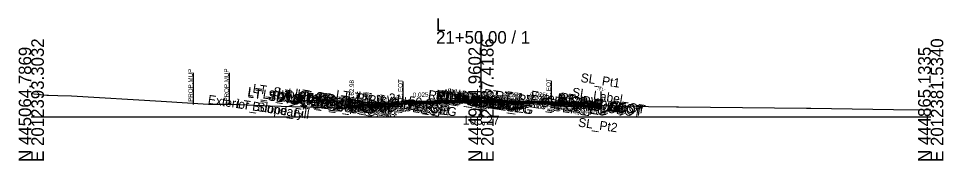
# Model space of a CAD drawing. Extents: x -26 to 4203, y -10 to 9526.
# Drawn here: x 997.2 to 1202.8, y 1490.3 to 1521.9 of the extents above; entities that cross this region are included whole.
import ezdxf

# ---------------------------------------------------------------- set-up
doc = ezdxf.new("R2010")
doc.units = 0
for name, color, linetype in [('Default', 7, 'Continuous'), ('Exist CMT Pavement', 7, 'Continuous'), ('Exist Cross Section Cell', 7, 'Continuous'), ('Exist XS Center Line Elevation Label', 7, 'Continuous'), ('Exist XS Ground Line', 7, 'Continuous'), ('Prop CMT Conc Surface', 7, 'Continuous'), ('Prop CMT Concrete Structures', 7, 'Continuous'), ('Prop CMT Pvmt Course 1', 7, 'Continuous'), ('Prop CMT Pvmt Course 1 CG', 7, 'Continuous'), ('Prop CMT Pvmt Course 1 Wedge', 7, 'Continuous'), ('Prop CMT Pvmt Course 2', 7, 'Continuous'), ('Prop CMT Pvmt Course 2 Wedge', 7, 'Continuous'), ('Prop CMT Pvmt Course 3', 7, 'Continuous'), ('Prop CMT Pvmt Surface', 7, 'Continuous'), ('Prop CMT Pvmt Wedge Surface 1', 7, 'Continuous'), ('Prop CMT Pvmt Wedge Surface 2', 7, 'Continuous'), ('Prop CMT Pvmt Wedge Surface 3', 7, 'Continuous'), ('Prop CMT Shear Line', 7, 'Continuous'), ('Prop CMT Shear Line Text', 7, 'Continuous'), ('Prop CMT Slope Grass', 7, 'Continuous'), ('Prop CMT Subgrade Earthwork', 7, 'Continuous'), ('Prop XS Hydro Elevations', 7, 'Continuous'), ('Prop XS Label Text', 7, 'Continuous'), ('Prop XS SE Text', 7, 'Continuous'), ('Prop XS Side Slope Text', 7, 'Continuous'), ('Scratch_Level_0', 7, 'Continuous')]:
    doc.layers.add(name, color=color, linetype=linetype)

msp = doc.modelspace()

# ---------------------------------------------------------------- linework, layer by layer
at = {"layer": 'Exist CMT Pavement'}
for points in [[(1100, 1503.27), (1099.91, 1503.27), (1097.92, 1503.26), (1097.4, 1503.26), (1095.55, 1503.25), (1094.89, 1503.24), (1094.15, 1503.23), (1092.4, 1503.22), (1091.5, 1503.19), (1089.9, 1503.13), (1088.47, 1503.08), (1087.39, 1503.04), (1086.09, 1502.98), (1084.86, 1502.93), (1083.7, 1502.89), (1082.65, 1502.85)], [(1082.65, 1502.85), (1082.65, 1502.85)], [(1100, 1503.27), (1100.3, 1503.27), (1102.4, 1503.24), (1104.76, 1503.25), (1104.88, 1503.25), (1106.83, 1503.22), (1107.39, 1503.21), (1107.43, 1503.21), (1109.91, 1503.19), (1110.1, 1503.19), (1112.42, 1503.12), (1112.78, 1503.11), (1114.91, 1503.07), (1115.12, 1503.06), (1115.6, 1503.03), (1115.6, 1503.03)]]:
    msp.add_lwpolyline(points, dxfattribs=at)
at = {"layer": 'Exist Cross Section Cell'}
for p, q in [((1100, 1500), (1100, 1519.11)), ((1000, 1500), (1100, 1500)), ((1100, 1500), (1200, 1500))]:
    msp.add_line(p, q, dxfattribs=at)
at = {"layer": 'Exist XS Ground Line'}
msp.add_lwpolyline([(1000, 1505.23), (1003.45, 1504.86), (1003.84, 1504.82), (1005.94, 1504.78), (1008.96, 1504.71), (1028.86, 1503.54), (1039.43, 1502.88), (1043.99, 1502.83), (1046.24, 1502.8), (1053.12, 1502.46), (1067.65, 1502.04), (1073.07, 1502.15), (1080.98, 1502.8), (1081.39, 1502.81), (1082.65, 1502.85), (1083.7, 1502.89), (1084.86, 1502.93), (1086.09, 1502.98), (1087.39, 1503.04), (1088.47, 1503.08), (1089.9, 1503.13), (1091.5, 1503.19), (1092.4, 1503.22), (1094.15, 1503.23), (1094.89, 1503.24), (1095.55, 1503.25), (1097.4, 1503.26), (1097.92, 1503.26), (1100.3, 1503.27), (1102.4, 1503.24), (1104.88, 1503.25), (1106.83, 1503.22), (1107.43, 1503.21), (1110.1, 1503.19), (1112.42, 1503.12), (1112.78, 1503.11), (1115.12, 1503.06), (1115.6, 1503.03), (1116.72, 1502.97), (1117.45, 1502.94), (1118.33, 1502.89), (1119.89, 1502.78), (1120.47, 1502.67), (1121.43, 1502.69), (1123.61, 1502.6), (1134.47, 1502.39), (1137.26, 1502.36), (1143.5, 1502.28), (1143.9, 1502.28), (1172.38, 1501.93), (1173.33, 1501.92), (1191.75, 1501.69), (1200, 1501.61)], dxfattribs=at)
at = {"layer": 'Prop CMT Conc Surface'}
for points in [[(1071.25, 1502.98), (1071.25, 1503.48), (1070.75, 1503.48)], [(1073.25, 1503.11), (1071.25, 1502.98)]]:
    msp.add_lwpolyline(points, dxfattribs=at)
at = {"layer": 'Prop CMT Concrete Structures'}
for points in [[(1102, 1503.73), (1101.99, 1503.89), (1101.24, 1504.15), (1100, 1504.17), (1098.76, 1504.15), (1098.01, 1503.89), (1098, 1503.73)], [(1098, 1503.73), (1100, 1503.78), (1102, 1503.73)], [(1073.25, 1503.11), (1071.25, 1502.98), (1071.25, 1503.48), (1070.75, 1503.48)], [(1070.75, 1503.48), (1070.75, 1502.46), (1073.25, 1502.53)], [(1073.25, 1502.53), (1073.25, 1503.11)]]:
    msp.add_lwpolyline(points, dxfattribs=at)
at = {"layer": 'Prop CMT Pvmt Course 1'}
for points in [[(1100, 1503.78), (1073.25, 1503.11)], [(1082.65, 1503.22), (1100, 1503.65)], [(1100, 1503.53), (1100, 1503.78)], [(1100, 1503.78), (1126.75, 1503.11)], [(1100, 1503.53), (1100, 1503.78)], [(1100, 1503.65), (1100, 1503.53), (1100, 1503.53)], [(1115.6, 1503.26), (1100, 1503.65)], [(1100, 1503.65), (1100, 1503.53), (1100, 1503.53)], [(1073.25, 1503.11), (1073.25, 1502.86)], [(1073.25, 1502.86), (1082.65, 1503.1)], [(1082.65, 1503.1), (1082.65, 1503.22)], [(1115.6, 1503.14), (1115.6, 1503.26)], [(1126.75, 1502.86), (1115.6, 1503.14)], [(1126.75, 1503.11), (1126.75, 1502.86)]]:
    msp.add_lwpolyline(points, dxfattribs=at)
at = {"layer": 'Prop CMT Pvmt Course 1 CG'}
for points in [[(1073.25, 1502.53), (1070.25, 1502.45), (1069.91, 1502.11)], [(1069.91, 1502.11), (1073.25, 1502.19)], [(1073.25, 1502.19), (1073.25, 1502.53)]]:
    msp.add_lwpolyline(points, dxfattribs=at)
at = {"layer": 'Prop CMT Pvmt Course 1 Wedge'}
for points in [[(1082.65, 1503.22), (1083.7, 1503.25), (1084.86, 1503.28), (1086.09, 1503.31), (1087.39, 1503.34), (1088.47, 1503.37), (1089.9, 1503.4), (1091.5, 1503.44), (1092.4, 1503.46), (1094.15, 1503.51), (1094.89, 1503.53), (1095.55, 1503.54), (1097.4, 1503.59), (1097.92, 1503.6), (1099.91, 1503.65), (1100, 1503.65)], [(1100, 1503.65), (1100, 1503.53)], [(1100, 1503.65), (1100.3, 1503.65), (1102.4, 1503.59), (1104.76, 1503.54), (1104.88, 1503.53), (1106.83, 1503.48), (1107.39, 1503.47), (1107.43, 1503.47), (1109.91, 1503.41), (1110.1, 1503.4), (1112.42, 1503.34), (1112.78, 1503.33), (1114.91, 1503.28), (1115.12, 1503.28), (1115.6, 1503.26), (1115.6, 1503.26)], [(1100, 1503.53), (1100, 1503.65)], [(1100, 1503.53), (1099.91, 1503.53), (1097.92, 1503.48), (1097.4, 1503.46), (1095.55, 1503.42), (1094.89, 1503.4), (1094.15, 1503.38), (1092.4, 1503.34), (1091.5, 1503.32), (1089.9, 1503.28), (1088.47, 1503.24), (1087.39, 1503.21), (1086.09, 1503.18), (1084.86, 1503.15), (1083.7, 1503.12), (1082.65, 1503.1)], [(1082.65, 1503.22), (1082.65, 1503.22)], [(1082.65, 1503.1), (1082.65, 1503.22)], [(1082.65, 1503.1), (1082.65, 1503.1)], [(1115.6, 1503.14), (1115.6, 1503.14), (1115.12, 1503.15), (1114.91, 1503.16), (1112.78, 1503.21), (1112.42, 1503.22), (1110.1, 1503.28), (1109.91, 1503.28), (1107.43, 1503.34), (1107.39, 1503.34), (1106.83, 1503.36), (1104.88, 1503.41), (1104.76, 1503.41), (1102.4, 1503.47), (1100.3, 1503.52), (1100, 1503.53)], [(1115.6, 1503.26), (1115.6, 1503.14)]]:
    msp.add_lwpolyline(points, dxfattribs=at)
at = {"layer": 'Prop CMT Pvmt Course 2'}
for points in [[(1082.65, 1503.1), (1073.25, 1502.86)], [(1073.25, 1502.86), (1073.25, 1502.53)], [(1073.25, 1502.53), (1082.65, 1502.76)], [(1082.65, 1502.76), (1082.65, 1503.1)], [(1115.6, 1502.8), (1115.6, 1503.14)], [(1115.6, 1503.14), (1126.75, 1502.86)], [(1126.75, 1502.53), (1115.6, 1502.8)], [(1126.75, 1502.86), (1126.75, 1502.53)]]:
    msp.add_lwpolyline(points, dxfattribs=at)
at = {"layer": 'Prop CMT Pvmt Course 2 Wedge'}
for points in [[(1082.65, 1503.1), (1083.7, 1503.12), (1084.86, 1503.15), (1086.09, 1503.18), (1087.39, 1503.21), (1088.47, 1503.24), (1089.9, 1503.28), (1091.5, 1503.32), (1092.4, 1503.34), (1094.15, 1503.38), (1094.89, 1503.4), (1095.55, 1503.42), (1097.4, 1503.46), (1097.92, 1503.48), (1099.91, 1503.53), (1100, 1503.53)], [(1100, 1503.27), (1099.91, 1503.27), (1097.92, 1503.26), (1097.4, 1503.26), (1095.55, 1503.25), (1094.89, 1503.24), (1094.15, 1503.23), (1092.4, 1503.22), (1091.5, 1503.19), (1089.9, 1503.13), (1088.47, 1503.08), (1087.39, 1503.04), (1086.09, 1502.98), (1084.86, 1502.93), (1083.7, 1502.89), (1082.65, 1502.85)], [(1082.65, 1503.1), (1082.65, 1503.1)], [(1082.65, 1502.85), (1082.65, 1503.1)], [(1082.65, 1502.85), (1082.65, 1502.85)], [(1100, 1503.53), (1100.3, 1503.52), (1102.4, 1503.47), (1104.76, 1503.41), (1104.88, 1503.41), (1106.83, 1503.36), (1107.39, 1503.34), (1107.43, 1503.34), (1109.91, 1503.28), (1110.1, 1503.28), (1112.42, 1503.22), (1112.78, 1503.21), (1114.91, 1503.16), (1115.12, 1503.15), (1115.6, 1503.14), (1115.6, 1503.14)], [(1100, 1503.27), (1100, 1503.53)], [(1100, 1503.53), (1100, 1503.27)], [(1115.6, 1503.03), (1115.6, 1503.03), (1115.12, 1503.06), (1114.91, 1503.07), (1112.78, 1503.11), (1112.42, 1503.12), (1110.1, 1503.19), (1109.91, 1503.19), (1107.43, 1503.21), (1107.39, 1503.21), (1106.83, 1503.22), (1104.88, 1503.25), (1104.76, 1503.25), (1102.4, 1503.24), (1100.3, 1503.27), (1100, 1503.27)], [(1115.6, 1503.14), (1115.6, 1503.03)]]:
    msp.add_lwpolyline(points, dxfattribs=at)
at = {"layer": 'Prop CMT Pvmt Course 3'}
for points in [[(1082.65, 1502.76), (1073.25, 1502.53)], [(1073.25, 1502.53), (1073.25, 1502.19)], [(1073.25, 1502.19), (1082.65, 1502.43)], [(1082.65, 1502.43), (1082.65, 1502.76)], [(1115.6, 1502.8), (1126.75, 1502.53)], [(1115.6, 1502.47), (1115.6, 1502.8)], [(1126.75, 1502.19), (1115.6, 1502.47)], [(1126.75, 1502.53), (1126.75, 1502.19)]]:
    msp.add_lwpolyline(points, dxfattribs=at)
at = {"layer": 'Prop CMT Pvmt Surface'}
for points in [[(1100, 1503.78), (1073.25, 1503.11)], [(1100, 1503.78), (1126.75, 1503.11)]]:
    msp.add_lwpolyline(points, dxfattribs=at)
at = {"layer": 'Prop CMT Pvmt Wedge Surface 1'}
for points in [[(1100, 1503.65), (1082.65, 1503.22)], [(1100, 1503.65), (1115.6, 1503.26)], [(1073.25, 1502.86), (1073.25, 1503.11)], [(1082.65, 1503.1), (1073.25, 1502.86)], [(1082.65, 1503.22), (1082.65, 1503.1)], [(1115.6, 1503.26), (1115.6, 1503.14)], [(1115.6, 1503.14), (1126.75, 1502.86)], [(1126.75, 1502.86), (1126.75, 1503.11)]]:
    msp.add_lwpolyline(points, dxfattribs=at)
at = {"layer": 'Prop CMT Pvmt Wedge Surface 2'}
for points in [[(1100, 1503.53), (1073.25, 1502.86)], [(1073.25, 1502.86), (1073.25, 1503.11)], [(1100, 1503.53), (1126.75, 1502.86)], [(1126.75, 1502.86), (1126.75, 1503.11)]]:
    msp.add_lwpolyline(points, dxfattribs=at)
at = {"layer": 'Prop CMT Pvmt Wedge Surface 3'}
for points in [[(1100, 1503.2), (1073.25, 1502.53)], [(1073.25, 1502.53), (1073.25, 1503.11)], [(1100, 1503.2), (1126.75, 1502.53)], [(1126.75, 1502.53), (1126.75, 1503.11)]]:
    msp.add_lwpolyline(points, dxfattribs=at)
at = {"layer": 'Prop CMT Shear Line'}
msp.add_line((1126.75, 1500.62), (1126.75, 1505.63), dxfattribs=at)
at = {"layer": 'Prop CMT Slope Grass'}
msp.add_lwpolyline([(1070.75, 1503.48), (1061.25, 1503.67), (1057.27, 1502.34)], dxfattribs=at)
at = {"layer": 'Prop CMT Subgrade Earthwork'}
for points in [[(1073.25, 1502.19), (1069.91, 1502.11), (1068.49, 1503.53)], [(1082.65, 1502.43), (1073.25, 1502.19)], [(1082.65, 1502.43), (1082.65, 1502.85)], [(1115.6, 1502.47), (1115.6, 1503.03)], [(1115.6, 1502.47), (1126.75, 1502.19)], [(1126.75, 1503.11), (1126.75, 1502.19)]]:
    msp.add_lwpolyline(points, dxfattribs=at)
at = {"layer": 'Prop XS Label Text'}
for p, q in [((1036, 1509.78), (1036, 1502.78)), ((1044, 1509.85), (1044, 1502.85)), ((1082.65, 1507.85), (1082.65, 1502.85)), ((1115.6, 1508.03), (1115.6, 1503.03))]:
    msp.add_line(p, q, dxfattribs=at)

# ---------------------------------------------------------------- texts
at = {"layer": 'Default'}
msp.add_text('-', height=0.0001, dxfattribs=at).set_placement((1000, 1500))
at = {"layer": 'Exist Cross Section Cell'}
for s, p in [('L', (1090, 1519.11)), ('21+50.00 / 1', (1090, 1516.31))]:
    msp.add_text(s, height=2.8, dxfattribs=at).set_placement(p)
for s, p in [('E 2012393.3032', (1002.8, 1490)), ('E 2012387.4186', (1102.8, 1490)), ('E 2012381.5340', (1202.8, 1490)), ('N 445064.7869', (1000, 1490)), ('N 444964.9602', (1100, 1490)), ('N 444865.1335', (1200, 1490))]:
    msp.add_text(s, height=2.8, rotation=90, dxfattribs=at).set_placement(p)
at = {"layer": 'Exist XS Center Line Elevation Label'}
msp.add_text('163.27', height=2, dxfattribs=at).set_placement((1095.94, 1498.27))
at = {"layer": 'Prop CMT Shear Line Text'}
msp.add_text('-Y1-', height=0.75, dxfattribs=at).set_placement((1125.75, 1505.75))
at = {"layer": 'Prop XS Hydro Elevations'}
msp.add_text('162.98', height=1, rotation=90, dxfattribs=at).set_placement((1071.75, 1503.98))
at = {"layer": 'Prop XS Label Text'}
for s, p in [('PROP.MUP', (1035.9, 1503.35)), ('PROP.MUP', (1043.9, 1503.42)), ('E. EOT', (1082.55, 1503.87)), ('E. EOT', (1115.5, 1504.06))]:
    msp.add_text(s, height=1, rotation=90, dxfattribs=at).set_placement(p)
at = {"layer": 'Prop XS SE Text'}
for rotation, p in [(1.4326, (1084.87, 1504.4)), (358.5673, (1110.93, 1504.51))]:
    msp.add_text('0.025', height=1, rotation=rotation, dxfattribs=at).set_placement(p)
at = {"layer": 'Prop XS Side Slope Text'}
msp.add_text('3:1', height=1, rotation=18.4382, dxfattribs=at).set_placement((1057.14, 1503.09))
at = {"layer": 'Scratch_Level_0'}
for s, p in [('SL_Pt1', (1122.07, 1507.8)), ('LT_SDWK_Out_Top', (1047.99, 1504.72)), ('LT_SDWK_Out_Bot', (1048.02, 1504.38)), ('LT_Sub_Trench_Out_DLT', (1049.13, 1505.42)), ('LT_CSLP_Pnt', (1051.38, 1504.14)), ('LT_SDWK_In_Top', (1054.59, 1504.38)), ('LT_SDWK_In_Bot', (1054.62, 1504.04)), ('LT_CG_Top_Face', (1058.5, 1504.38)), ('LT_CG_Top_BOC', (1059.01, 1504.23)), ('LT_CG_Top_Gut', (1059.47, 1503.74)), ('LT_PV_Sub_Tie_Out', (1067.63, 1504.1)), ('LT_PV_OEEOP_EG', (1070.18, 1503.71)), ('LT_PV2_OEEOP', (1071.92, 1503.69)), ('LT_PV1_OEEOP', (1072.48, 1503.73)), ('RT_PV_IEEOP_EG', (1088.12, 1504.04)), ('LT_PV_IEEOP_EG', (1088.17, 1504.03)), ('MI_Face In', (1089.84, 1504.11)), ('RT_PV2_IEEOP', (1089.87, 1504.04)), ('RT_PV3_IEEOP', (1089.87, 1503.7)), ('LT_PV2_IEEOP', (1089.92, 1504.03)), ('LT_PV3_IEEOP', (1089.92, 1503.7)), ('RT_PV1_IEEOP', (1090.43, 1504.08)), ('LT_PV1_IEEOP', (1090.48, 1504.07)), ('MI_Bot In', (1090.81, 1503.8)), ('MI_Top In', (1091.54, 1504.22)), ('21+50.00', (1091.74, 1503.74)), ('MI_Face Out', (1092.22, 1504.35)), ('MI_Top Out', (1092.42, 1504.46)), ('MI_Crown', (1093, 1504.21)), ('MI_Bot Out', (1093.21, 1504.04)), ('21+50.00', (1095.31, 1503.96)), ('21+50.00', (1095.73, 1503.68)), ('RT_PV_Sub_Tie_Out', (1100.5, 1504.29)), ('RT_PV_OEEOP_EG', (1103.09, 1503.9)), ('RT_PV2_OEEOP', (1104.83, 1503.74)), ('RT_PV1_OEEOP', (1105.39, 1503.78)), ('Exterior Boundary', (1110.93, 1503.9)), ('SL_Label', (1120.14, 1504.59)), ('Exterior Boundary', (1039.18, 1502.95)), ('LT_Slope_Fill', (1045.49, 1502.01)), ('21+50.00', (1055.06, 1503.6)), ('LT_CG1_Shelf_Out', (1056.8, 1503.46)), ('LT_CG_Bot_BOC', (1059.05, 1503.21)), ('LT_Sub_OEOP', (1059.98, 1502.59)), ('21+50.00', (1061.19, 1503.48)), ('LT_CG_Bot_IE', (1063.13, 1503.03)), ('LT_Sub_OEOT', (1063.29, 1502.68)), ('LT_PV2_OEOT', (1063.38, 1503.33)), ('LT_PV3_OEOT', (1063.38, 1503)), ('LT_PV1_OEOT', (1063.94, 1503.49)), ('21+50.00', (1064.61, 1503.41)), ('21+50.00', (1066.12, 1502.98)), ('LT_Sub_OEEOP', (1071.83, 1503.04)), ('LT_PV3_OEEOP', (1071.92, 1503.36)), ('21+50.00', (1079.29, 1503.35)), ('PV2_PGL', (1093.82, 1503.44)), ('PV1_PGL', (1094.39, 1503.61)), ('MI_Bot', (1095.09, 1503.5)), ('21+50.00', (1099.81, 1503.56)), ('RT_Sub_OEEOP', (1104.74, 1503.09)), ('RT_PV3_OEEOP', (1104.83, 1503.41)), ('RT_Sub_OEOT', (1116.74, 1502.68)), ('RT_PV2_OEOT', (1116.84, 1503.34)), ('RT_PV3_OEOT', (1116.84, 1503)), ('RT_PV1_OEOT', (1117.4, 1503.5)), ('Slope_Fill', (1119.9, 1502.56)), ('21+50.00', (1120.49, 1502.58)), ('SL_Pt2', (1121.51, 1497.88))]:
    msp.add_text(s, height=2, rotation=351.4697, dxfattribs=at).set_placement(p)

doc.saveas('drawing.dxf')
